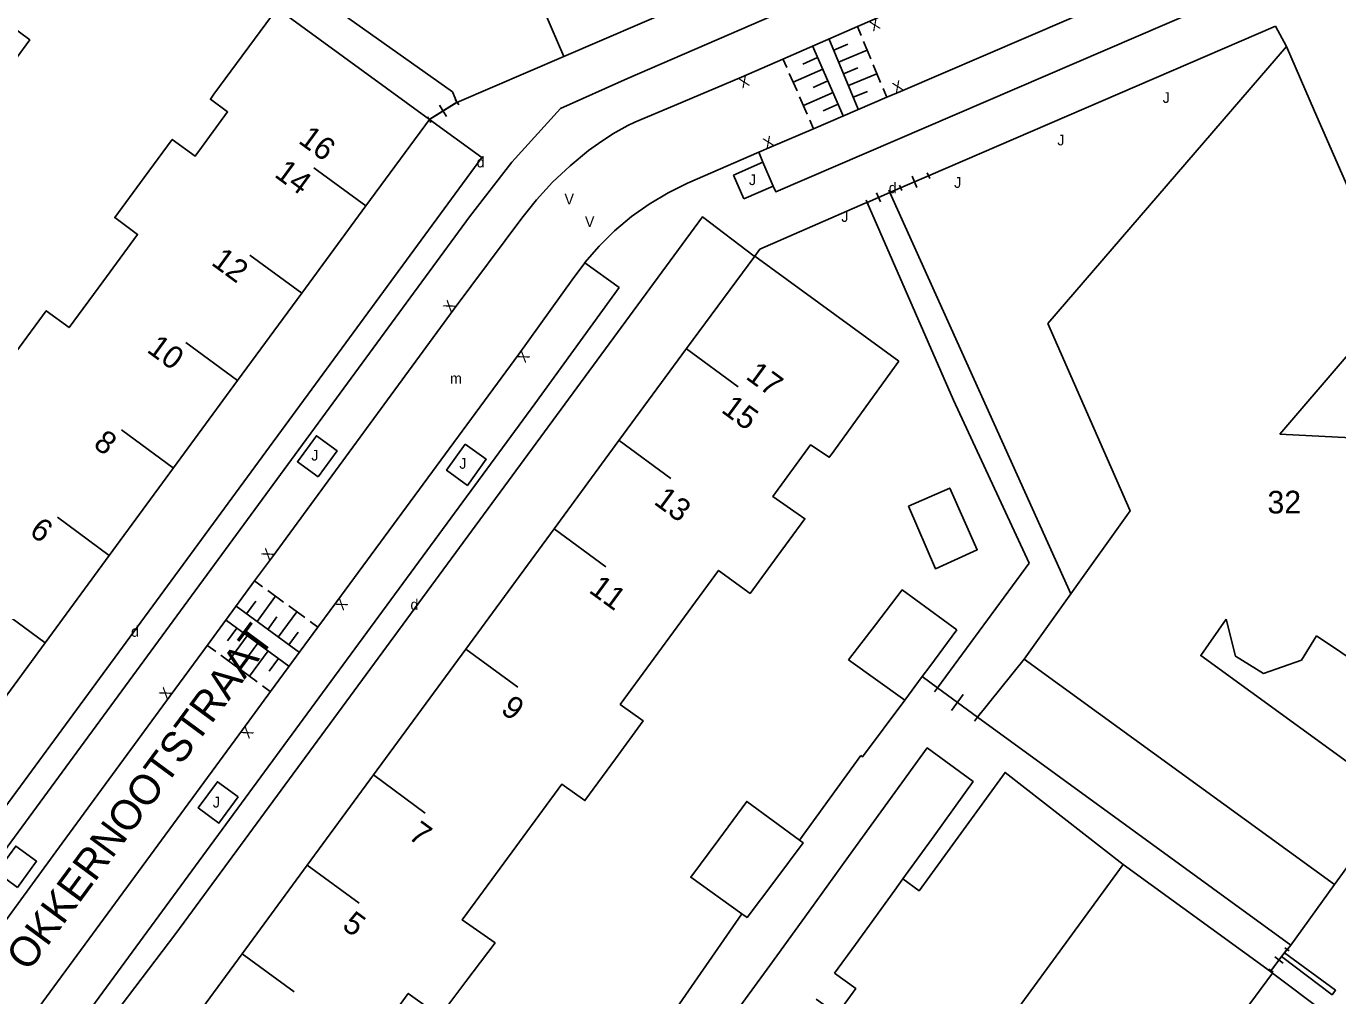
# Model space of a CAD drawing. Extents: x 134999 to 136502, y 457398 to 459002.
# Drawn here: x 135720.5 to 135781.6, y 457607.8 to 457653 of the extents above; entities that cross this region are included whole.
import ezdxf

# ---------------------------------------------------------------- set-up
doc = ezdxf.new("R2010")
doc.units = 0
for name, color, linetype in [('RI_DGTB_15', 7, 'Continuous'), ('RI_DGTB_2', 7, 'Continuous'), ('RI_DGTB_23', 7, 'Continuous'), ('RI_DGTB_29', 7, 'Continuous'), ('RI_DGTB_30', 7, 'Continuous'), ('RI_DGTB_31', 7, 'Continuous'), ('RI_DGTB_35', 7, 'Continuous'), ('RI_DGTB_36', 7, 'Continuous'), ('RI_DGTB_37', 7, 'Continuous'), ('RI_DGTB_4', 7, 'Continuous'), ('RI_DGTB_43', 7, 'Continuous'), ('RI_DGTB_48', 7, 'Continuous'), ('RI_DGTB_5', 7, 'Continuous'), ('RI_DGTB_53', 7, 'Continuous'), ('RI_DGTB_54', 7, 'Continuous'), ('RI_DGTB_6', 7, 'Continuous')]:
    doc.layers.add(name, color=color, linetype=linetype)

msp = doc.modelspace()

# ---------------------------------------------------------------- linework, layer by layer
at = {"layer": 'RI_DGTB_15'}
for p, q in [((135745.575, 457651.58), (135744.392, 457654.337)), ((135736.342, 457644.622), (135733.924, 457646.398)), ((135733.352, 457640.549), (135730.934, 457642.325)), ((135730.362, 457636.476), (135727.944, 457638.252)), ((135751.284, 457637.965), (135753.703, 457636.19)), ((135727.372, 457632.403), (135724.954, 457634.179)), ((135748.142, 457633.687), (135750.561, 457631.912)), ((135724.382, 457628.33), (135721.964, 457630.106)), ((135745.114, 457629.567), (135747.533, 457627.792)), ((135721.392, 457624.257), (135718.974, 457626.033)), ((135741.002, 457623.965), (135743.421, 457622.19)), ((135736.693, 457618.095), (135739.112, 457616.32)), ((135733.61, 457613.896), (135736.029, 457612.121)), ((135730.578, 457609.765), (135732.997, 457607.99))]:
    msp.add_line(p, q, dxfattribs=at)
at = {"layer": 'RI_DGTB_2'}
for p, q in [((135750.996, 457653.909), (135745.575, 457651.581)), ((135779.25, 457652.044), (135768.129, 457639.139)), ((135740.578, 457649.449), (135740.381, 457649.939))]:
    msp.add_line(p, q, dxfattribs=at)
for points in [[(135784.38, 457640.318), (135780.561, 457649.03), (135779.25, 457652.044)], [(135745.575, 457651.581), (135740.583, 457649.437), (135740.578, 457649.449)], [(135778.937, 457633.986), (135781.939, 457637.478), (135784.38, 457640.318)], [(135768.129, 457639.139), (135771.963, 457630.412), (135769.202, 457626.541)], [(135782.269, 457633.811), (135778.937, 457633.986)], [(135769.202, 457626.541), (135767.031, 457623.496)], [(135776.44, 457625.354), (135775.26, 457623.663), (135784.404, 457617.014)], [(135767.031, 457623.496), (135772.135, 457619.783), (135781.488, 457612.993)], [(135784.404, 457617.014), (135781.488, 457612.993)]]:
    msp.add_lwpolyline(points, dxfattribs=at)
at = {"layer": 'RI_DGTB_23'}
for p, q in [((135740.583, 457649.437), (135739.301, 457648.652)), ((135762.987, 457622.163), (135764.846, 457620.794)), ((135779.156, 457609.812), (135779.448, 457610.16)), ((135779.024, 457609.634), (135778.502, 457608.931))]:
    msp.add_line(p, q, dxfattribs=at)
at = {"layer": 'RI_DGTB_31'}
for p, q in [((135759.25, 457652.977), (135759.421, 457652.566)), ((135758.593, 457648.817), (135757.161, 457652.078)), ((135757.922, 457652.425), (135759.29, 457649.134)), ((135758.15, 457651.877), (135758.814, 457652.153)), ((135759.535, 457652.291), (135759.877, 457651.469)), ((135755.96, 457651.065), (135755.782, 457651.472)), ((135757.4, 457651.535), (135756.709, 457651.232)), ((135758.378, 457651.328), (135759.706, 457651.88)), ((135756.438, 457649.978), (135756.08, 457650.793)), ((135757.639, 457650.991), (135756.259, 457650.385)), ((135758.606, 457650.78), (135759.27, 457651.056)), ((135758.834, 457650.231), (135760.162, 457650.783)), ((135759.991, 457651.195), (135760.333, 457650.373)), ((135757.877, 457650.448), (135757.187, 457650.145)), ((135760.447, 457650.098), (135760.618, 457649.686)), ((135756.915, 457648.891), (135756.557, 457649.706)), ((135758.116, 457649.904), (135756.736, 457649.298)), ((135759.062, 457649.683), (135759.726, 457649.959)), ((135758.354, 457649.361), (135757.664, 457649.058)), ((135757.213, 457648.212), (135757.034, 457648.619)), ((135731.152, 457627.142), (135731.521, 457626.872)), ((135731.276, 457625.241), (135732.138, 457626.422)), ((135731.768, 457626.692), (135732.507, 457626.153)), ((135730.29, 457625.961), (135733.249, 457623.801)), ((135730.783, 457625.601), (135731.214, 457626.192)), ((135732.262, 457624.521), (135733.124, 457625.702)), ((135732.754, 457625.972), (135733.494, 457625.433)), ((135732.753, 457623.168), (135729.848, 457625.298)), ((135731.769, 457624.882), (135732.2, 457625.472)), ((135733.741, 457625.252), (135734.111, 457624.982)), ((135730.333, 457624.943), (135729.9, 457624.353)), ((135730.817, 457624.588), (135729.951, 457623.408)), ((135732.755, 457624.162), (135733.186, 457624.752)), ((135729.346, 457623.852), (135728.983, 457624.119)), ((135731.3, 457624.233), (135730.868, 457623.644)), ((135731.785, 457623.878), (135730.92, 457622.698)), ((135730.314, 457623.142), (135729.588, 457623.674)), ((135732.269, 457623.523), (135731.836, 457622.933)), ((135731.282, 457622.432), (135730.556, 457622.965)), ((135731.887, 457621.988), (135731.524, 457622.254))]:
    msp.add_line(p, q, dxfattribs=at)
at = {"layer": 'RI_DGTB_4'}
for p, q in [((135732.205, 457653.826), (135739.301, 457648.652)), ((135739.301, 457648.652), (135736.342, 457644.622)), ((135736.342, 457644.622), (135733.352, 457640.549)), ((135754.476, 457642.277), (135751.281, 457637.968)), ((135754.476, 457642.277), (135761.179, 457637.381)), ((135733.352, 457640.549), (135730.361, 457636.476)), ((135751.281, 457637.968), (135748.14, 457633.689)), ((135730.361, 457636.476), (135727.371, 457632.404)), ((135748.14, 457633.689), (135745.114, 457629.567)), ((135727.371, 457632.404), (135724.381, 457628.331)), ((135745.114, 457629.567), (135741.002, 457623.965)), ((135721.39, 457624.258), (135724.381, 457628.331)), ((135779.955, 457623.449), (135780.646, 457624.573)), ((135721.39, 457624.258), (135718.4, 457620.185)), ((135741.002, 457623.965), (135736.693, 457618.095)), ((135736.693, 457618.095), (135733.61, 457613.896)), ((135733.61, 457613.896), (135730.578, 457609.765)), ((135771.639, 457613.929), (135765.558, 457605.607)), ((135730.578, 457609.765), (135727.415, 457605.456))]:
    msp.add_line(p, q, dxfattribs=at)
for points in [[(135740.381, 457649.939), (135734.007, 457654.457)], [(135772.46, 457600.528), (135773.522, 457601.972), (135774.043, 457601.743), (135773.851, 457602.419), (135778.594, 457608.864)]]:
    msp.add_lwpolyline(points, dxfattribs=at)
at = {"layer": 'RI_DGTB_48'}
for p, q in [((135740.506, 457649.585), (135740.668, 457649.325)), ((135740.587, 457649.455), (135739.291, 457648.646)), ((135740.578, 457649.449), (135739.301, 457648.652)), ((135739.777, 457649.31), (135740.101, 457648.791)), ((135739.21, 457648.776), (135739.372, 457648.516)), ((135760.77, 457645.245), (135759.71, 457644.787)), ((135760.77, 457645.244), (135759.71, 457644.787)), ((135760.149, 457645.228), (135760.332, 457644.804)), ((135760.724, 457645.351), (135760.816, 457645.139)), ((135759.609, 457644.744), (135754.7, 457642.602)), ((135759.664, 457644.893), (135759.755, 457644.681)), ((135754.7, 457642.602), (135754.476, 457642.277)), ((135762.85, 457621.977), (135763.124, 457622.349)), ((135762.987, 457622.163), (135764.846, 457620.794)), ((135762.987, 457622.163), (135764.846, 457620.794)), ((135763.643, 457621.107), (135764.19, 457621.85)), ((135764.709, 457620.608), (135764.983, 457620.98))]:
    msp.add_line(p, q, dxfattribs=at)
at = {"layer": 'RI_DGTB_5'}
for p, q in [((135729.262, 457649.822), (135732.205, 457653.826)), ((135761.179, 457637.381), (135758.026, 457633.019)), ((135782.916, 457623.053), (135780.646, 457624.573))]:
    msp.add_line(p, q, dxfattribs=at)
for points in [[(135726.01, 457645.941), (135727.315, 457647.716), (135728.38, 457646.935), (135729.901, 457649.005), (135729.095, 457649.594), (135729.262, 457649.822)], [(135726.01, 457645.941), (135724.637, 457644.074), (135725.702, 457643.292), (135724.082, 457641.089)], [(135720.026, 457637.799), (135721.446, 457639.73), (135722.51, 457638.95), (135724.082, 457641.089)], [(135758.026, 457633.019), (135757.941, 457632.901), (135757.073, 457633.481), (135755.31, 457631.077), (135756.804, 457630.037), (135755.514, 457628.278)], [(135751.023, 457625.231), (135752.781, 457627.629), (135754.253, 457626.558), (135755.514, 457628.278)], [(135751.023, 457625.231), (135748.201, 457621.384), (135749.274, 457620.613), (135747.978, 457618.846)], [(135776.44, 457625.354), (135776.877, 457623.631), (135778.175, 457622.825), (135779.955, 457623.449)], [(135742.606, 457613.756), (135745.477, 457617.669), (135746.55, 457616.899), (135747.978, 457618.846)], [(135742.606, 457613.756), (135740.832, 457611.337), (135742.369, 457610.268), (135741.009, 457608.467)], [(135778.502, 457608.931), (135771.639, 457613.929)], [(135778.594, 457608.864), (135778.502, 457608.931)], [(135741.009, 457608.467), (135739.786, 457606.846), (135738.321, 457607.913), (135736.555, 457605.505), (135737.37, 457604.97), (135737.279, 457604.847)]]:
    msp.add_lwpolyline(points, dxfattribs=at)
at = {"layer": 'RI_DGTB_53'}
for p, q in [((135778.737, 457652.993), (135762.567, 457646.027)), ((135778.737, 457652.993), (135779.25, 457652.044)), ((135754.851, 457646.663), (135754.654, 457647.119)), ((135753.471, 457646.059), (135753.959, 457644.944)), ((135762.567, 457646.027), (135761.265, 457645.463)), ((135762.567, 457646.026), (135761.265, 457645.463)), ((135761.804, 457646.005), (135762.029, 457645.485)), ((135762.511, 457646.157), (135762.623, 457645.896)), ((135761.265, 457645.463), (135760.77, 457645.245)), ((135761.208, 457645.593), (135761.321, 457645.333)), ((135759.609, 457644.744), (135759.71, 457644.787)), ((135779.448, 457610.16), (135764.846, 457620.794)), ((135781.488, 457612.993), (135779.448, 457610.16)), ((135779.272, 457609.967), (135778.533, 457608.973)), ((135779.173, 457610.041), (135779.371, 457609.893)), ((135779.271, 457609.967), (135779.448, 457610.16)), ((135778.704, 457609.618), (135779.101, 457609.323)), ((135778.434, 457609.047), (135778.632, 457608.9))]:
    msp.add_line(p, q, dxfattribs=at)
for points in [[(135741.173, 457644.104), (135743.139, 457646.663), (135745.417, 457649.157), (135748.538, 457650.56), (135770.615, 457660.129), (135771.416, 457658.286)], [(135759.25, 457652.978), (135759.937, 457653.278), (135771.416, 457658.286)], [(135774.242, 457655.545), (135775.025, 457653.693), (135755.451, 457645.281), (135755.327, 457645.543)], [(135774.242, 457655.545), (135772.977, 457655.008), (135761.254, 457649.959), (135760.618, 457649.686)], [(135755.784, 457651.466), (135759.25, 457652.978)], [(135748.88, 457648.517), (135750.733, 457649.298), (135753.849, 457650.622), (135755.784, 457651.466)], [(135760.618, 457649.686), (135757.209, 457648.22)], [(135747.185, 457647.536), (135747.85, 457647.985), (135748.557, 457648.366), (135748.88, 457648.517)], [(135757.209, 457648.22), (135755.228, 457647.368), (135754.654, 457647.119)], [(135743.611, 457644.047), (135744.29, 457644.902), (135745.046, 457645.725), (135745.86, 457646.493), (135746.726, 457647.2), (135747.185, 457647.536)], [(135754.654, 457647.119), (135751.34, 457645.686), (135750.436, 457645.223), (135749.554, 457644.7), (135748.721, 457644.124)], [(135753.471, 457646.059), (135754.851, 457646.663)], [(135755.327, 457645.543), (135754.851, 457646.663)], [(135753.959, 457644.944), (135755.327, 457645.543)], [(135709.181, 457600.005), (135708.953, 457600.174), (135710.968, 457602.946), (135741.173, 457644.104)], [(135731.159, 457627.137), (135731.983, 457628.258), (135740.451, 457639.822), (135743.611, 457644.047)], [(135748.721, 457644.124), (135747.938, 457643.462), (135747.214, 457642.745), (135746.549, 457641.975), (135746.545, 457641.969)], [(135746.545, 457641.969), (135745.956, 457641.167)], [(135746.545, 457641.969), (135748.145, 457640.82)], [(135745.956, 457641.167), (135743.467, 457637.717), (135734.984, 457626.178), (135734.108, 457624.984)], [(135748.145, 457640.82), (135744.22, 457635.387), (135734.158, 457621.689), (135728.911, 457614.561), (135723.566, 457607.265), (135713.477, 457593.527)], [(135734.122, 457631.991), (135735.003, 457633.202), (135734.034, 457633.907), (135733.152, 457632.696), (135734.122, 457631.991)], [(135740.978, 457633.511), (135740.104, 457632.296), (135741.078, 457631.595), (135741.952, 457632.811), (135740.978, 457633.511)], [(135728.954, 457624.14), (135731.159, 457627.137)], [(135734.108, 457624.984), (135731.9, 457621.978)], [(135710.547, 457598.999), (135717.899, 457609.055), (135722.192, 457614.914), (135727.218, 457621.779), (135728.954, 457624.14)], [(135731.9, 457621.978), (135730.592, 457620.197), (135720.733, 457606.757), (135711.873, 457594.706)], [(135730.389, 457617.07), (135729.496, 457615.852), (135728.528, 457616.561), (135729.421, 457617.78), (135730.389, 457617.07)], [(135720.098, 457612.852), (135720.992, 457614.073), (135720.024, 457614.782), (135719.13, 457613.561), (135720.098, 457612.852)], [(135779.156, 457609.812), (135781.541, 457608.06), (135781.375, 457607.853), (135779.024, 457609.634)], [(135779.156, 457609.812), (135779.024, 457609.634)], [(135779.271, 457609.967), (135779.156, 457609.812)], [(135779.024, 457609.634), (135778.502, 457608.931)]]:
    msp.add_lwpolyline(points, dxfattribs=at)
at = {"layer": 'RI_DGTB_54'}
for p, q in [((135763.738, 457635.561), (135759.71, 457644.787)), ((135767.252, 457627.962), (135763.738, 457635.561)), ((135767.031, 457623.496), (135764.846, 457620.794)), ((135756.552, 457615.057), (135759.417, 457618.997)), ((135749.492, 457605.308), (135753.871, 457611.625))]:
    msp.add_line(p, q, dxfattribs=at)
for points in [[(135739.301, 457648.652), (135741.74, 457646.878), (135717.907, 457614.416), (135715.438, 457616.151), (135715.433, 457616.155)], [(135760.77, 457645.245), (135769.202, 457626.541)], [(135754.444, 457642.277), (135752.036, 457644.113), (135727.489, 457610.712), (135724.942, 457607.347), (135727.401, 457605.467)], [(135754.476, 457642.277), (135754.455, 457642.292), (135754.444, 457642.277)], [(135767.252, 457627.962), (135762.987, 457622.163)], [(135762.987, 457622.163), (135762.267, 457622.679)], [(135761.457, 457621.588), (135759.491, 457618.942), (135759.417, 457618.997)], [(135771.639, 457613.929), (135766.139, 457618.217), (135762.124, 457612.698), (135761.377, 457613.26)], [(135769.426, 457591.292), (135780.985, 457607.072), (135778.594, 457608.864)]]:
    msp.add_lwpolyline(points, dxfattribs=at)
at = {"layer": 'RI_DGTB_6'}
msp.add_line((135758.845, 457623.459), (135761.457, 457621.588), dxfattribs=at)
for points in [[(135718.251, 457654.151), (135720.678, 457652.358), (135719.409, 457650.628)], [(135761.635, 457630.626), (135763.554, 457631.467), (135764.837, 457628.593), (135762.887, 457627.707), (135761.635, 457630.626)], [(135760.092, 457625.09), (135761.339, 457626.721), (135763.884, 457624.854)], [(135758.845, 457623.459), (135760.092, 457625.09)], [(135763.884, 457624.854), (135762.622, 457623.156)], [(135762.267, 457622.679), (135761.457, 457621.588)], [(135762.622, 457623.156), (135762.267, 457622.679)], [(135762.825, 457615.264), (135764.646, 457617.784), (135762.512, 457619.358), (135760.675, 457616.823)], [(135756.552, 457615.057), (135754.097, 457616.863), (135752.792, 457615.094)], [(135760.675, 457616.823), (135758.838, 457614.289)], [(135761.377, 457613.26), (135762.825, 457615.264)], [(135752.792, 457615.094), (135751.486, 457613.326), (135753.871, 457611.625)], [(135756.552, 457615.057), (135756.727, 457614.929), (135755.402, 457613.168)], [(135758.838, 457614.289), (135757.001, 457611.754)], [(135755.402, 457613.168), (135754.113, 457611.456), (135753.871, 457611.625)], [(135761.377, 457613.26), (135760.992, 457612.727)], [(135760.992, 457612.727), (135759.159, 457610.189)], [(135757.001, 457611.754), (135755.164, 457609.219)], [(135759.159, 457610.189), (135758.192, 457608.851)], [(135755.164, 457609.219), (135753.326, 457606.684)], [(135758.192, 457608.851), (135759.177, 457608.139), (135758.311, 457606.941), (135757.326, 457607.652)]]:
    msp.add_lwpolyline(points, dxfattribs=at)

# ---------------------------------------------------------------- texts
at = {"layer": 'RI_DGTB_29'}
for p in [(135741.507, 457646.415), (135760.714, 457645.212), (135738.421, 457625.788), (135725.398, 457624.537)]:
    msp.add_text('d', height=0.5, dxfattribs=at).set_placement(p)
at = {"layer": 'RI_DGTB_30'}
for rotation, p in [(203.57201, (135760.166, 457653.378)), (203.02332, (135754.079, 457650.72)), (23.30243, (135761.024, 457649.86)), (23.26621, (135754.998, 457647.269)), (53.78843, (135740.303, 457639.62)), (234.20961, (135743.613, 457637.92)), (53.66361, (135731.835, 457628.057)), (233.67733, (135735.132, 457626.379)), (53.78784, (135727.07, 457621.577)), (233.70903, (135730.74, 457620.399))]:
    msp.add_text('X', height=0.5, rotation=rotation, dxfattribs=at).set_placement(p)
for p in [(135745.598, 457644.69), (135746.552, 457643.638)]:
    msp.add_text('V', height=0.5, dxfattribs=at).set_placement(p)
at = {"layer": 'RI_DGTB_31'}
for p in [(135773.481, 457649.422), (135768.571, 457647.442), (135763.761, 457645.462)]:
    msp.add_text('J', height=0.5, rotation=359.99973, dxfattribs=at).set_placement(p)
for p in [(135754.197, 457645.591), (135758.501, 457643.874), (135733.797, 457632.75), (135740.699, 457632.369), (135729.207, 457616.577)]:
    msp.add_text('J', height=0.5, dxfattribs=at).set_placement(p)
at = {"layer": 'RI_DGTB_35'}
for s, rotation, p in [('16', 323.7146, (135733.148, 457647.591)), ('17', 323.7146, (135754, 457636.595)), ('32', 0.2876, (135778.368, 457630.283))]:
    msp.add_text(s, height=1.054, rotation=rotation, dxfattribs=at).set_placement(p)
at = {"layer": 'RI_DGTB_36'}
for s, rotation, p in [('14', 323.7121, (135732.029, 457646.016)), ('12', 323.7121, (135729.087, 457641.909)), ('10', 323.7121, (135726.083, 457637.846)), ('15', 323.7146, (135752.859, 457635.038)), ('8', 323.7121, (135723.588, 457633.41)), ('13', 323.7146, (135749.717, 457630.76)), ('6', 323.7121, (135720.605, 457629.332)), ('11', 323.7146, (135746.688, 457626.641)), ('9', 323.7146, (135742.576, 457621.038)), ('7', 323.7146, (135738.268, 457615.168)), ('5', 323.7146, (135735.183, 457610.971))]:
    msp.add_text(s, height=1.054, rotation=rotation, dxfattribs=at).set_placement(p)
at = {"layer": 'RI_DGTB_37'}
msp.add_text('OKKERNOOTSTRAAT', height=1.4, rotation=53.55563, dxfattribs=at).set_placement((135720.611, 457608.883))
at = {"layer": 'RI_DGTB_43'}
msp.add_text('m', height=0.5, dxfattribs=at).set_placement((135740.262, 457636.329))

doc.saveas('drawing.dxf')
